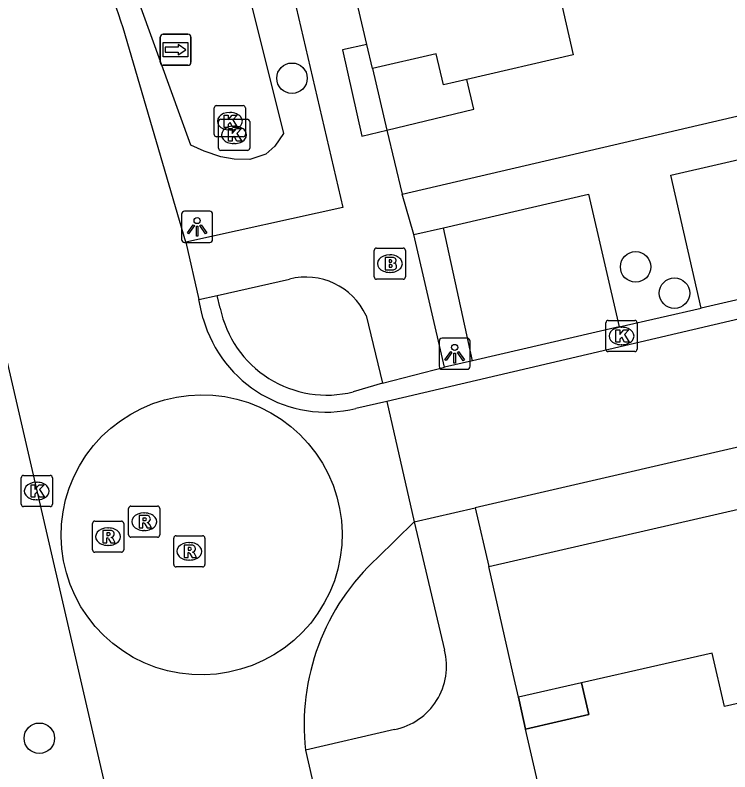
# Model space of a CAD drawing. Extents: x 156414 to 157775, y 382335 to 383765.
# Drawn here: x 156552.98 to 156575.91, y 383395.5 to 383419.79 of the extents above; entities that cross this region are included whole.
import ezdxf

# ---------------------------------------------------------------- set-up
doc = ezdxf.new("R2010")
doc.units = 0
for name, color, linetype in [('IMGEO_Boom', 7, 'Continuous'), ('IMGEO_Brandkraan', 7, 'Continuous'), ('IMGEO_Greppel_droge_sloot', 7, 'Continuous'), ('IMGEO_Kolk', 7, 'Continuous'), ('IMGEO_Lichtpunt', 7, 'Continuous'), ('IMGEO_Pand', 7, 'Continuous'), ('IMGEO_Pand_overbouw', 7, 'Continuous'), ('IMGEO_Rijbaan_lokaal_gesloten', 7, 'Continuous'), ('IMGEO_Rijbaan_lokaal_open', 7, 'Continuous'), ('IMGEO_Rioolput', 7, 'Continuous'), ('IMGEO_Voetpad_open', 7, 'Continuous'), ('IMGEO_Wegwijzer', 7, 'Continuous')]:
    doc.layers.add(name, color=color, linetype=linetype)

msp = doc.modelspace()

# ---------------------------------------------------------------- linework, layer by layer
at = {"layer": 'IMGEO_Boom'}
for centre in [(156561.867, 383417.761), (156572.891, 383411.706), (156574.138, 383410.864), (156553.76, 383396.578)]:
    msp.add_circle(centre, 0.489, dxfattribs=at)
at = {"layer": 'IMGEO_Brandkraan'}
for p, q in [((156564.506, 383411.385), (156564.506, 383412.237)), ((156564.581, 383412.311), (156565.433, 383412.311)), ((156564.994, 383412.091), (156565.019, 383412.091)), ((156565.507, 383412.237), (156565.507, 383411.385)), ((156565.017, 383411.531), (156564.992, 383411.531)), ((156565.433, 383411.311), (156564.581, 383411.311))]:
    msp.add_line(p, q, dxfattribs=at)
for points in [[(156564.506, 383411.385), (156564.506, 383412.237)], [(156564.581, 383412.311), (156565.433, 383412.311)], [(156565.507, 383412.237), (156565.507, 383411.385)], [(156564.854, 383412.011), (156564.854, 383411.611), (156565.067, 383411.611)], [(156565.085, 383412.011), (156564.854, 383412.011)], [(156565.033, 383411.93), (156564.979, 383411.93), (156564.979, 383411.854)], [(156564.979, 383411.854), (156565.032, 383411.854)], [(156565.041, 383411.778), (156564.979, 383411.778), (156564.979, 383411.697)], [(156564.979, 383411.697), (156565.041, 383411.697)], [(156565.433, 383411.311), (156564.581, 383411.311)]]:
    msp.add_lwpolyline(points, dxfattribs=at)
for centre, radius, start, end in [((156564.583, 383412.235), 0.0765, 91.552, 178.448), ((156564.583, 383412.235), 0.0765, 91.552, 178.448), ((156565.431, 383412.235), 0.0765, 1.552, 88.448), ((156565.431, 383412.235), 0.0765, 1.552, 88.448), ((156565.034, 383411.892), 0.0379, 267.8285, 90.9355), ((156565.089, 383411.866), 0.145, 59.4692, 91.5367), ((156565.114, 383411.913), 0.0922, 285.5137, 58.1501), ((156565.042, 383411.737), 0.0404, 269.8759, 90.5077), ((156565.073, 383411.862), 0.251, 268.6676, 293.5347), ((156565.119, 383411.721), 0.105, 301.3115, 78.989), ((156564.583, 383411.387), 0.0765, 181.552, 268.448), ((156564.583, 383411.387), 0.0765, 181.552, 268.448), ((156565.431, 383411.387), 0.0765, 271.552, 358.448), ((156565.431, 383411.387), 0.0765, 271.552, 358.448)]:
    msp.add_arc(centre, radius, start, end, dxfattribs=at)
for centre, major_axis, ratio, start_param, end_param in [((156564.993, 383411.811), (-0.387, 0.002), 0.722429, 4.712389, 7.853982), ((156565.018, 383411.811), (-0.39, 0.002), 0.717154, 1.570796, 4.712389)]:
    msp.add_ellipse(centre, major_axis=major_axis, ratio=ratio, start_param=start_param, end_param=end_param, dxfattribs=at)
at = {"layer": 'IMGEO_Greppel_droge_sloot'}
msp.add_lwpolyline([(156560.054, 383422.166), (156561.598, 383415.992), (156561.312, 383415.585), (156561.026, 383415.321), (156560.511, 383415.151), (156560.008, 383415.16), (156559.588, 383415.242), (156559.051, 383415.424), (156558.617, 383415.611), (156555.792, 383423.444)], dxfattribs=at)
at = {"layer": 'IMGEO_Kolk'}
for p, q in [((156559.373, 383415.955), (156559.373, 383416.807)), ((156559.448, 383416.881), (156560.3, 383416.881)), ((156560.374, 383416.807), (156560.374, 383415.955)), ((156559.861, 383416.661), (156559.886, 383416.661)), ((156559.508, 383415.517), (156559.508, 383416.369)), ((156559.583, 383416.443), (156560.435, 383416.443)), ((156559.996, 383416.223), (156560.021, 383416.223)), ((156560.509, 383416.369), (156560.509, 383415.517)), ((156559.884, 383416.101), (156559.859, 383416.101)), ((156560.3, 383415.881), (156559.448, 383415.881)), ((156560.019, 383415.663), (156559.994, 383415.663)), ((156560.435, 383415.443), (156559.583, 383415.443)), ((156571.939, 383409.063), (156571.939, 383409.915)), ((156572.014, 383409.989), (156572.866, 383409.989)), ((156572.94, 383409.915), (156572.94, 383409.063)), ((156572.427, 383409.769), (156572.452, 383409.769)), ((156572.45, 383409.209), (156572.425, 383409.209)), ((156572.866, 383408.989), (156572.014, 383408.989)), ((156553.177, 383404.087), (156553.177, 383404.939)), ((156553.252, 383405.013), (156554.104, 383405.013)), ((156554.178, 383404.939), (156554.178, 383404.087)), ((156553.665, 383404.793), (156553.69, 383404.793)), ((156553.688, 383404.233), (156553.663, 383404.233)), ((156554.104, 383404.013), (156553.252, 383404.013))]:
    msp.add_line(p, q, dxfattribs=at)
for points in [[(156559.373, 383415.955), (156559.373, 383416.807)], [(156559.448, 383416.881), (156560.3, 383416.881)], [(156560.374, 383416.807), (156560.374, 383415.955)], [(156559.694, 383416.581), (156559.817, 383416.581), (156559.817, 383416.43), (156559.947, 383416.581), (156560.111, 383416.581), (156559.965, 383416.43), (156560.118, 383416.181), (156559.966, 383416.181), (156559.881, 383416.345), (156559.817, 383416.278), (156559.817, 383416.181), (156559.694, 383416.181), (156559.694, 383416.581)], [(156559.508, 383415.517), (156559.508, 383416.369)], [(156559.583, 383416.443), (156560.435, 383416.443)], [(156560.509, 383416.369), (156560.509, 383415.517)], [(156559.829, 383416.143), (156559.952, 383416.143), (156559.952, 383415.992), (156560.082, 383416.143), (156560.246, 383416.143), (156560.1, 383415.992), (156560.253, 383415.743), (156560.101, 383415.743), (156560.016, 383415.907), (156559.952, 383415.84), (156559.952, 383415.743), (156559.829, 383415.743), (156559.829, 383416.143)], [(156560.3, 383415.881), (156559.448, 383415.881)], [(156560.435, 383415.443), (156559.583, 383415.443)], [(156571.939, 383409.063), (156571.939, 383409.915)], [(156572.014, 383409.989), (156572.866, 383409.989)], [(156572.94, 383409.915), (156572.94, 383409.063)], [(156572.26, 383409.689), (156572.383, 383409.689), (156572.383, 383409.538), (156572.513, 383409.689), (156572.677, 383409.689), (156572.531, 383409.538), (156572.684, 383409.289), (156572.532, 383409.289), (156572.447, 383409.453), (156572.383, 383409.386), (156572.383, 383409.289), (156572.26, 383409.289), (156572.26, 383409.689)], [(156572.866, 383408.989), (156572.014, 383408.989)], [(156553.177, 383404.087), (156553.177, 383404.939)], [(156553.252, 383405.013), (156554.104, 383405.013)], [(156554.178, 383404.939), (156554.178, 383404.087)], [(156553.498, 383404.713), (156553.621, 383404.713), (156553.621, 383404.562), (156553.751, 383404.713), (156553.915, 383404.713), (156553.769, 383404.562), (156553.922, 383404.313), (156553.77, 383404.313), (156553.685, 383404.477), (156553.621, 383404.41), (156553.621, 383404.313), (156553.498, 383404.313), (156553.498, 383404.713)], [(156554.104, 383404.013), (156553.252, 383404.013)]]:
    msp.add_lwpolyline(points, dxfattribs=at)
for centre, start, end in [((156559.45, 383416.805), 91.552, 178.448), ((156559.45, 383416.805), 91.552, 178.448), ((156560.298, 383416.805), 1.552, 88.448), ((156560.298, 383416.805), 1.552, 88.448), ((156559.585, 383416.367), 91.552, 178.448), ((156559.585, 383416.367), 91.552, 178.448), ((156560.433, 383416.367), 1.552, 88.448), ((156560.433, 383416.367), 1.552, 88.448), ((156559.45, 383415.957), 181.552, 268.448), ((156559.45, 383415.957), 181.552, 268.448), ((156560.298, 383415.957), 271.552, 358.448), ((156560.298, 383415.957), 271.552, 358.448), ((156559.585, 383415.519), 181.552, 268.448), ((156559.585, 383415.519), 181.552, 268.448), ((156560.433, 383415.519), 271.552, 358.448), ((156560.433, 383415.519), 271.552, 358.448), ((156572.016, 383409.913), 91.552, 178.448), ((156572.016, 383409.913), 91.552, 178.448), ((156572.864, 383409.913), 1.552, 88.448), ((156572.864, 383409.913), 1.552, 88.448), ((156572.016, 383409.065), 181.552, 268.448), ((156572.016, 383409.065), 181.552, 268.448), ((156572.864, 383409.065), 271.552, 358.448), ((156572.864, 383409.065), 271.552, 358.448), ((156553.254, 383404.937), 91.552, 178.448), ((156553.254, 383404.937), 91.552, 178.448), ((156554.102, 383404.937), 1.552, 88.448), ((156554.102, 383404.937), 1.552, 88.448), ((156553.254, 383404.089), 181.552, 268.448), ((156553.254, 383404.089), 181.552, 268.448), ((156554.102, 383404.089), 271.552, 358.448), ((156554.102, 383404.089), 271.552, 358.448)]:
    msp.add_arc(centre, 0.0765, start, end, dxfattribs=at)
for centre, major_axis, ratio, start_param, end_param in [((156559.86, 383416.381), (-0.387, 0.002), 0.722429, 4.712389, 7.853982), ((156559.885, 383416.381), (-0.39, 0.002), 0.717154, 1.570796, 4.712389), ((156559.995, 383415.943), (-0.387, 0.002), 0.722429, 4.712389, 7.853982), ((156560.02, 383415.943), (-0.39, 0.002), 0.717154, 1.570796, 4.712389), ((156572.426, 383409.489), (-0.387, 0.002), 0.722429, 4.712389, 7.853982), ((156572.451, 383409.489), (-0.39, 0.002), 0.717154, 1.570796, 4.712389), ((156553.664, 383404.513), (-0.387, 0.002), 0.722429, 4.712389, 7.853982), ((156553.689, 383404.513), (-0.39, 0.002), 0.717154, 1.570796, 4.712389)]:
    msp.add_ellipse(centre, major_axis=major_axis, ratio=ratio, start_param=start_param, end_param=end_param, dxfattribs=at)
at = {"layer": 'IMGEO_Lichtpunt'}
for p, q in [((156558.324, 383413.395), (156558.324, 383412.588)), ((156558.324, 383413.395), (156558.324, 383412.588)), ((156559.226, 383413.49), (156558.418, 383413.49)), ((156559.226, 383413.49), (156558.418, 383413.49)), ((156559.32, 383412.588), (156559.32, 383413.395)), ((156559.32, 383412.588), (156559.32, 383413.395)), ((156558.418, 383412.494), (156559.226, 383412.494)), ((156558.418, 383412.494), (156559.226, 383412.494)), ((156567.489, 383409.418), (156566.681, 383409.418)), ((156567.489, 383409.418), (156566.681, 383409.418)), ((156566.587, 383409.323), (156566.587, 383408.516)), ((156566.587, 383409.323), (156566.587, 383408.516)), ((156567.583, 383408.516), (156567.583, 383409.323)), ((156567.583, 383408.516), (156567.583, 383409.323)), ((156566.681, 383408.422), (156567.489, 383408.422)), ((156566.681, 383408.422), (156567.489, 383408.422))]:
    msp.add_line(p, q, dxfattribs=at)
for points in [[(156558.698, 383413.059), (156558.737, 383413.031), (156558.549, 383412.769), (156558.511, 383412.796), (156558.698, 383413.059)], [(156558.91, 383413.031), (156558.948, 383413.058), (156559.135, 383412.796), (156559.096, 383412.768), (156558.91, 383413.031)], [(156558.8, 383413.011), (156558.847, 383413.011), (156558.847, 383412.689), (156558.8, 383412.689), (156558.8, 383413.011)], [(156566.961, 383408.987), (156567, 383408.959), (156566.812, 383408.697), (156566.774, 383408.724), (156566.961, 383408.987)], [(156567.063, 383408.939), (156567.11, 383408.939), (156567.11, 383408.617), (156567.063, 383408.617), (156567.063, 383408.939)], [(156567.173, 383408.959), (156567.211, 383408.986), (156567.398, 383408.724), (156567.359, 383408.696), (156567.173, 383408.959)]]:
    msp.add_lwpolyline(points, dxfattribs=at)
for centre in [(156558.823, 383413.193), (156567.086, 383409.121)]:
    msp.add_circle(centre, 0.0994, dxfattribs=at)
for centre, start, end in [((156558.418, 383413.395), 90, 180), ((156558.418, 383413.395), 90, 180), ((156559.226, 383413.395), 0, 90), ((156559.226, 383413.395), 0, 90), ((156558.418, 383412.588), 180, 270), ((156558.418, 383412.588), 180, 270), ((156559.226, 383412.588), 270, 0), ((156559.226, 383412.588), 270, 360), ((156566.681, 383409.323), 90, 180), ((156566.681, 383409.323), 90, 180), ((156567.489, 383409.323), 0, 90), ((156567.489, 383409.323), 0, 90), ((156566.681, 383408.516), 180, 270), ((156566.681, 383408.516), 180, 270), ((156567.489, 383408.516), 270, 0), ((156567.489, 383408.516), 270, 360)]:
    msp.add_arc(centre, 0.0946, start, end, dxfattribs=at)
at = {"layer": 'IMGEO_Pand'}
for points in [[(156564.447, 383418.072), (156564.266, 383418.849), (156563.276, 383423.104), (156562.572, 383426.153)], [(156574.118, 383424.831), (156570.295, 383421.106), (156570.889, 383418.513), (156567.476, 383417.725), (156566.726, 383417.552), (156566.493, 383418.548), (156564.447, 383418.072)], [(156578.794, 383398.292), (156575.743, 383397.596), (156575.351, 383399.312), (156571.394, 383398.409), (156571.158, 383398.355), (156571.389, 383397.343), (156569.361, 383396.875)], [(156574.534, 383374.457), (156569.361, 383396.875)]]:
    msp.add_lwpolyline(points, dxfattribs=at)
at = {"layer": 'IMGEO_Pand_overbouw'}
for points in [[(156567.476, 383417.725), (156566.726, 383417.552), (156566.493, 383418.548), (156564.447, 383418.072), (156564.266, 383418.849), (156563.49, 383418.676), (156564.106, 383415.907), (156564.905, 383416.098), (156567.705, 383416.768)], [(156569.361, 383396.875), (156571.389, 383397.343), (156571.158, 383398.355), (156569.364, 383397.945), (156569.13, 383397.892), (156569.152, 383397.796)]]:
    msp.add_lwpolyline(points, close=True, dxfattribs=at)
at = {"layer": 'IMGEO_Rijbaan_lokaal_gesloten'}
for points in [[(156682.439, 383434.549), (156655.675, 383428.371), (156616.073, 383419.266), (156584.044, 383411.871), (156564.904, 383407.388)], [(156683.333, 383430.671), (156567.745, 383403.973)], [(156558.456, 383412.499), (156556.448, 383419.379)], [(156558.456, 383412.499), (156558.876, 383410.655)], [(156559.02, 383410.044), (156558.964, 383410.269), (156558.876, 383410.655)], [(156552.361, 383410.261), (156552.421, 383410.004), (156552.605, 383409.205), (156555.978, 383394.556)], [(156564.904, 383407.388), (156563.919, 383407.157)], [(156564.904, 383407.388), (156565.788, 383403.521)], [(156565.788, 383403.521), (156567.745, 383403.973)], [(156565.788, 383403.521), (156564.611, 383402.372)], [(156562.304, 383396.191), (156562.82, 383393.908)]]:
    msp.add_lwpolyline(points, dxfattribs=at)
for centre, radius, start, end in [((156541.579, 383414.668), 15.597, 17.5795, 30.5665), ((156562.973, 383411.152), 4.106, 195.661, 283.3169), ((156569.528, 383397.016), 7.271, 132.5516, 186.5132)]:
    msp.add_arc(centre, radius, start, end, dxfattribs=at)
at = {"layer": 'IMGEO_Rijbaan_lokaal_open'}
for points in [[(156579.72, 383411.475), (156574.995, 383410.385)], [(156558.876, 383410.655), (156559.468, 383410.792)], [(156559.561, 383410.386), (156559.468, 383410.792)], [(156572.367, 383409.779), (156574.995, 383410.385)], [(156572.367, 383409.779), (156567.659, 383408.692)], [(156567.659, 383408.692), (156566.762, 383408.485)], [(156564.771, 383407.971), (156566.762, 383408.485)], [(156564.771, 383407.971), (156563.832, 383407.696)], [(156557.407, 383407.318), (156557.779, 383407.439), (156558.16, 383407.527), (156558.547, 383407.582), (156558.938, 383407.603), (156559.328, 383407.59), (156559.717, 383407.543), (156560.099, 383407.463), (156560.473, 383407.349), (156560.836, 383407.203), (156561.185, 383407.026), (156561.517, 383406.82), (156561.83, 383406.586), (156562.122, 383406.325), (156562.389, 383406.039), (156562.631, 383405.732), (156562.845, 383405.405), (156563.03, 383405.06), (156563.184, 383404.701), (156563.306, 383404.329), (156563.396, 383403.949), (156563.452, 383403.562), (156563.474, 383403.171), (156563.462, 383402.78), (156563.417, 383402.392), (156563.337, 383402.009), (156563.225, 383401.634), (156563.08, 383401.271), (156562.904, 383400.922), (156562.699, 383400.589), (156562.466, 383400.275), (156562.206, 383399.983), (156561.921, 383399.714), (156561.615, 383399.472), (156561.288, 383399.257), (156560.944, 383399.071), (156560.585, 383398.915), (156560.214, 383398.792), (156559.831, 383398.698), (156559.441, 383398.637), (156559.047, 383398.612), (156558.653, 383398.62), (156558.261, 383398.664), (156557.874, 383398.742), (156557.496, 383398.853), (156557.128, 383398.997), (156556.775, 383399.173), (156556.439, 383399.379), (156556.122, 383399.614), (156555.827, 383399.875), (156555.555, 383400.162), (156555.311, 383400.471), (156555.094, 383400.801), (156554.907, 383401.148), (156554.751, 383401.511), (156554.628, 383401.886), (156554.538, 383402.27), (156554.482, 383402.66), (156554.46, 383403.054), (156554.473, 383403.448), (156554.521, 383403.84), (156554.603, 383404.226), (156554.719, 383404.603), (156554.867, 383404.969), (156555.047, 383405.32), (156555.256, 383405.654), (156555.495, 383405.969), (156555.76, 383406.261), (156556.049, 383406.529), (156556.361, 383406.77), (156556.693, 383406.983), (156557.043, 383407.166), (156557.407, 383407.318)]]:
    msp.add_lwpolyline(points, dxfattribs=at)
msp.add_arc((156562.982, 383411.081), 3.49, 191.4898, 284.1024, dxfattribs=at)
at = {"layer": 'IMGEO_Rioolput'}
for p, q in [((156556.625, 383403.102), (156556.625, 383403.954)), ((156556.7, 383404.028), (156557.552, 383404.028)), ((156557.626, 383403.954), (156557.626, 383403.102)), ((156557.113, 383403.808), (156557.138, 383403.808)), ((156555.465, 383402.623), (156555.465, 383403.475)), ((156555.54, 383403.549), (156556.392, 383403.549)), ((156556.466, 383403.475), (156556.466, 383402.623)), ((156555.953, 383403.329), (156555.978, 383403.329)), ((156557.136, 383403.248), (156557.111, 383403.248)), ((156557.552, 383403.028), (156556.7, 383403.028)), ((156558.071, 383402.151), (156558.071, 383403.003)), ((156558.146, 383403.077), (156558.998, 383403.077)), ((156558.559, 383402.857), (156558.584, 383402.857)), ((156559.072, 383403.003), (156559.072, 383402.151)), ((156555.976, 383402.769), (156555.951, 383402.769)), ((156556.392, 383402.549), (156555.54, 383402.549)), ((156558.582, 383402.297), (156558.557, 383402.297)), ((156558.998, 383402.077), (156558.146, 383402.077))]:
    msp.add_line(p, q, dxfattribs=at)
for points in [[(156556.625, 383403.102), (156556.625, 383403.954)], [(156556.7, 383404.028), (156557.552, 383404.028)], [(156557.626, 383403.954), (156557.626, 383403.102)], [(156557.214, 383403.726), (156556.962, 383403.728), (156556.962, 383403.328)], [(156557.14, 383403.647), (156557.086, 383403.647), (156557.086, 383403.566)], [(156555.465, 383402.623), (156555.465, 383403.475)], [(156555.54, 383403.549), (156556.392, 383403.549)], [(156556.466, 383403.475), (156556.466, 383402.623)], [(156556.962, 383403.328), (156557.086, 383403.328), (156557.086, 383403.49), (156557.097, 383403.49)], [(156557.086, 383403.566), (156557.138, 383403.566)], [(156557.144, 383403.461), (156557.215, 383403.328), (156557.355, 383403.328), (156557.29, 383403.454)], [(156556.054, 383403.247), (156555.802, 383403.249), (156555.802, 383402.849)], [(156555.98, 383403.168), (156555.926, 383403.168), (156555.926, 383403.087)], [(156555.802, 383402.849), (156555.926, 383402.849), (156555.926, 383403.011), (156555.937, 383403.011)], [(156555.926, 383403.087), (156555.978, 383403.087)], [(156555.984, 383402.982), (156556.055, 383402.849), (156556.195, 383402.849), (156556.13, 383402.975)], [(156557.552, 383403.028), (156556.7, 383403.028)], [(156558.071, 383402.151), (156558.071, 383403.003)], [(156558.146, 383403.077), (156558.998, 383403.077)], [(156559.072, 383403.003), (156559.072, 383402.151)], [(156558.66, 383402.775), (156558.408, 383402.777), (156558.408, 383402.377)], [(156558.586, 383402.696), (156558.532, 383402.696), (156558.532, 383402.615)], [(156558.532, 383402.615), (156558.584, 383402.615)], [(156556.392, 383402.549), (156555.54, 383402.549)], [(156558.408, 383402.377), (156558.532, 383402.377), (156558.532, 383402.539), (156558.543, 383402.539)], [(156558.59, 383402.51), (156558.661, 383402.377), (156558.801, 383402.377), (156558.736, 383402.503)], [(156558.998, 383402.077), (156558.146, 383402.077)]]:
    msp.add_lwpolyline(points, dxfattribs=at)
for centre, radius, start, end in [((156556.702, 383403.952), 0.0765, 91.552, 178.448), ((156556.702, 383403.952), 0.0765, 91.552, 178.448), ((156557.55, 383403.952), 0.0765, 1.552, 88.448), ((156557.55, 383403.952), 0.0765, 1.552, 88.448), ((156557.146, 383403.551), 0.0964, 77.0061, 93.1865), ((156557.16, 383403.608), 0.0378, 276.6634, 79.6772), ((156557.213, 383403.616), 0.109, 350.3612, 89.416), ((156557.211, 383403.616), 0.112, 277.5842, 350.9817), ((156555.542, 383403.473), 0.0765, 91.552, 178.448), ((156555.542, 383403.473), 0.0765, 91.552, 178.448), ((156556.39, 383403.473), 0.0765, 1.552, 88.448), ((156556.39, 383403.473), 0.0765, 1.552, 88.448), ((156557.096, 383403.437), 0.0533, 26.0293, 88.6989), ((156557.122, 383403.755), 0.19, 274.7715, 282.9687), ((156557.195, 383403.401), 0.108, 29.5134, 73.7905), ((156555.986, 383403.072), 0.0964, 77.0061, 93.1865), ((156556, 383403.129), 0.0378, 276.6634, 79.6772), ((156556.053, 383403.137), 0.109, 350.3612, 89.416), ((156556.051, 383403.137), 0.112, 277.5842, 350.9817), ((156556.702, 383403.104), 0.0765, 181.552, 268.448), ((156556.702, 383403.104), 0.0765, 181.552, 268.448), ((156557.55, 383403.104), 0.0765, 271.552, 358.448), ((156557.55, 383403.104), 0.0765, 271.552, 358.448), ((156555.936, 383402.958), 0.0533, 26.0293, 88.6989), ((156555.962, 383403.276), 0.19, 274.7715, 282.9687), ((156556.035, 383402.922), 0.108, 29.5134, 73.7905), ((156558.148, 383403.001), 0.0765, 91.552, 178.448), ((156558.148, 383403.001), 0.0765, 91.552, 178.448), ((156558.996, 383403.001), 0.0765, 1.552, 88.448), ((156558.996, 383403.001), 0.0765, 1.552, 88.448), ((156555.542, 383402.625), 0.0765, 181.552, 268.448), ((156555.542, 383402.625), 0.0765, 181.552, 268.448), ((156556.39, 383402.625), 0.0765, 271.552, 358.448), ((156556.39, 383402.625), 0.0765, 271.552, 358.448), ((156558.568, 383402.804), 0.19, 274.7715, 282.9687), ((156558.592, 383402.6), 0.0964, 77.0061, 93.1865), ((156558.606, 383402.657), 0.0378, 276.6634, 79.6772), ((156558.659, 383402.665), 0.109, 350.3612, 89.416), ((156558.657, 383402.665), 0.112, 277.5842, 350.9817), ((156558.542, 383402.486), 0.0533, 26.0293, 88.6989), ((156558.641, 383402.45), 0.108, 29.5134, 73.7905), ((156558.148, 383402.153), 0.0765, 181.552, 268.448), ((156558.148, 383402.153), 0.0765, 181.552, 268.448), ((156558.996, 383402.153), 0.0765, 271.552, 358.448), ((156558.996, 383402.153), 0.0765, 271.552, 358.448)]:
    msp.add_arc(centre, radius, start, end, dxfattribs=at)
for centre, major_axis, ratio, start_param, end_param in [((156557.112, 383403.528), (-0.387, 0.002), 0.722429, 4.712389, 7.853982), ((156557.137, 383403.528), (-0.39, 0.002), 0.717154, 1.570796, 4.712389), ((156555.952, 383403.049), (-0.387, 0.002), 0.722429, 4.712389, 7.853982), ((156555.977, 383403.049), (-0.39, 0.002), 0.717154, 1.570796, 4.712389), ((156558.558, 383402.577), (-0.387, 0.002), 0.722429, 4.712389, 7.853982), ((156558.583, 383402.577), (-0.39, 0.002), 0.717154, 1.570796, 4.712389)]:
    msp.add_ellipse(centre, major_axis=major_axis, ratio=ratio, start_param=start_param, end_param=end_param, dxfattribs=at)
at = {"layer": 'IMGEO_Voetpad_open'}
for points in [[(156565.403, 383414.036), (156582.796, 383418.095), (156616.997, 383426.013), (156636.945, 383430.608)], [(156561.477, 383422.291), (156563.502, 383413.617), (156558.456, 383412.499)], [(156568.179, 383402.086), (156585.133, 383405.987), (156639.979, 383418.638)], [(156564.447, 383418.072), (156564.905, 383416.098), (156565.403, 383414.036)], [(156574.995, 383410.385), (156574.024, 383414.652), (156578.756, 383415.746), (156579.72, 383411.475)], [(156565.778, 383412.745), (156565.403, 383414.036)], [(156566.729, 383412.965), (156571.383, 383414.041), (156572.367, 383409.779)], [(156565.778, 383412.745), (156566.729, 383412.965)], [(156567.659, 383408.692), (156566.729, 383412.965)], [(156566.762, 383408.485), (156565.778, 383412.745)], [(156559.468, 383410.792), (156561.783, 383411.311)], [(156564.241, 383410.147), (156564.771, 383407.971)], [(156567.745, 383403.973), (156568.179, 383402.086)], [(156565.788, 383403.521), (156566.757, 383399.408)], [(156569.361, 383396.875), (156569.13, 383397.892), (156568.962, 383398.632), (156568.179, 383402.086)], [(156565.16, 383396.86), (156562.304, 383396.191)]]:
    msp.add_lwpolyline(points, dxfattribs=at)
for centre, radius, start, end in [((156562.314, 383409.255), 2.124, 24.8424, 104.4773), ((156564.754, 383398.889), 2.07, 281.3274, 14.5164)]:
    msp.add_arc(centre, radius, start, end, dxfattribs=at)
at = {"layer": 'IMGEO_Wegwijzer'}
for p, q in [((156557.736, 383419.177), (156558.526, 383419.177)), ((156558.526, 383419.177), (156557.736, 383419.177)), ((156557.636, 383418.277), (156557.636, 383419.077)), ((156557.636, 383419.077), (156557.636, 383418.277)), ((156558.626, 383419.077), (156558.626, 383418.277)), ((156558.626, 383418.277), (156558.626, 383419.077)), ((156558.526, 383418.177), (156557.736, 383418.177)), ((156557.736, 383418.177), (156558.526, 383418.177))]:
    msp.add_line(p, q, dxfattribs=at)
for points in [[(156557.737, 383418.909), (156558.525, 383418.909), (156558.525, 383418.445), (156557.737, 383418.445), (156557.737, 383418.909)], [(156557.802, 383418.761), (156557.802, 383418.677), (156557.802, 383418.593), (156558.213, 383418.593), (156558.213, 383418.51), (156558.46, 383418.677), (156558.213, 383418.844), (156558.213, 383418.761), (156557.802, 383418.761)]]:
    msp.add_lwpolyline(points, dxfattribs=at)
for centre, start, end in [((156557.736, 383419.077), 90, 180), ((156557.736, 383419.077), 90, 180), ((156558.526, 383419.077), 0, 90), ((156558.526, 383419.077), 360, 90), ((156557.736, 383418.277), 180, 270), ((156557.736, 383418.277), 180, 270), ((156558.526, 383418.277), 270, 0), ((156558.526, 383418.277), 270, 0)]:
    msp.add_arc(centre, 0.1, start, end, dxfattribs=at)

doc.saveas('drawing.dxf')
